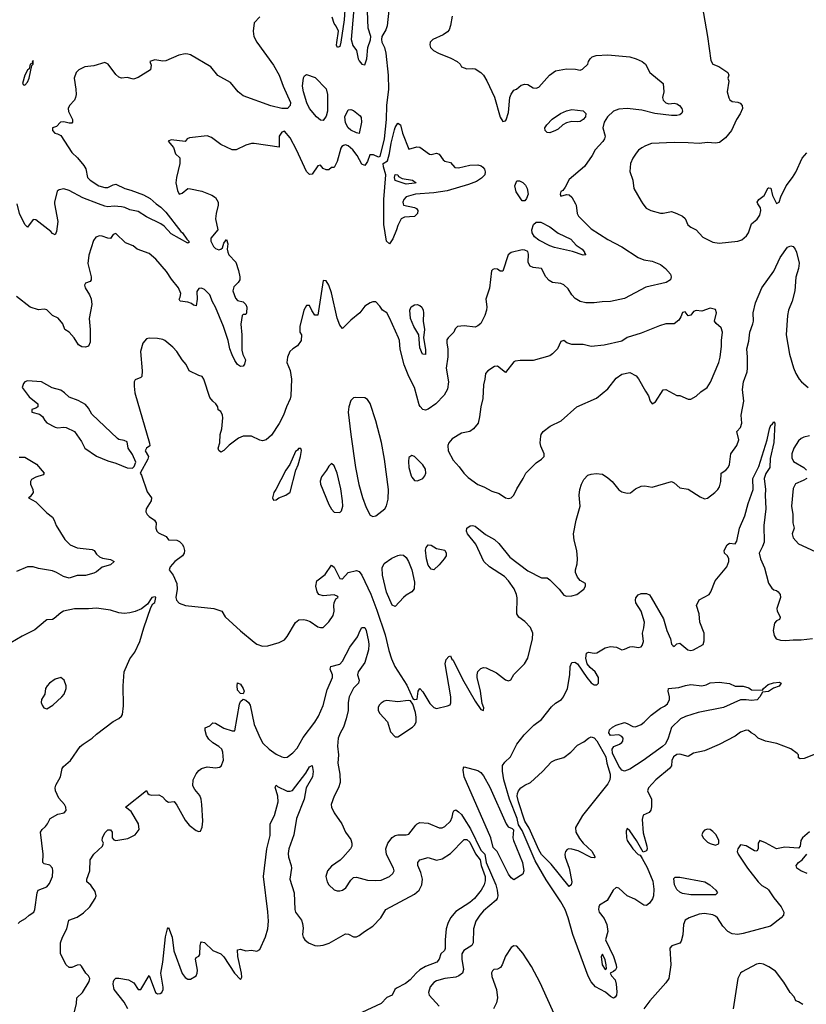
# Model space of a CAD drawing. Header units: inches. Extents: x 1384664 to 1536621, y 460766 to 646467.
# Tile 397 of 488: x 1440933 to 1446626, y 614204 to 621332. Entities that reach past the tile are written whole.
import ezdxf

# ---------------------------------------------------------------- set-up
doc = ezdxf.new("R2010")
doc.units = ezdxf.units.IN
doc.header["$MEASUREMENT"] = 0
doc.layers.add('B4641', color=7, linetype='Continuous')
doc.layers.add('B4642', color=7, linetype='Continuous')

msp = doc.modelspace()

# ---------------------------------------------------------------- linework, layer by layer
at = {"layer": 'B4641', "color": 5}
for points, elevation in [([(1442370.2, 620000), (1442370.3, 619989.7), (1442354.3, 619930), (1442350.3, 619890.3), (1442366.8, 619810), (1442317.6, 619750), (1442317.4, 619730), (1442336, 619690), (1442350, 619674.9), (1442373.7, 619666.3), (1442389.6, 619670.4), (1442400.2, 619679.8), (1442410, 619714), (1442430, 619742), (1442438.8, 619710), (1442434, 619670), (1442439.1, 619650), (1442447.7, 619630), (1442496.7, 619576.7), (1442517.2, 619517.2), (1442527.5, 619470), (1442526.5, 619450), (1442514.5, 619430), (1442481.9, 619398.1), (1442475.5, 619370), (1442495, 619315), (1442510, 619300.1), (1442551.1, 619290), (1442570.1, 619270), (1442576.6, 619250), (1442575.5, 619210), (1442570, 619198.4), (1442550, 619197), (1442543, 619190), (1442532.7, 619127.3), (1442541.1, 619050), (1442540.5, 618940.5), (1442548.4, 618908.4), (1442568, 618870), (1442561.1, 618838.9), (1442550, 618822.7), (1442530, 618820.9), (1442510, 618837), (1442490, 618864.5), (1442470, 618906.6), (1442454.1, 618950), (1442441.9, 619010), (1442408.3, 619110), (1442350.5, 619250), (1442327.8, 619290), (1442310, 619339.7), (1442270, 619378), (1442250, 619389.2), (1442230, 619385.2), (1442216.3, 619363.7), (1442218.7, 619310), (1442210, 619261.2), (1442190, 619264.7), (1442176.6, 619276.6), (1442150, 619288.1), (1442094.8, 619294.8), (1442087.6, 619310), (1442095.6, 619324.4), (1442099.8, 619350), (1442083.5, 619390), (1442032.9, 619452.9), (1441996.4, 619510), (1441917.8, 619597.8), (1441870, 619638.7), (1441784, 619670), (1441755.1, 619695.1), (1441697.8, 619717.8), (1441630, 619785.2), (1441610, 619778), (1441590, 619747), (1441570, 619749.7), (1441530, 619765), (1441510, 619766.8), (1441483, 619757), (1441466.9, 619733.1), (1441433.7, 619626.3), (1441426.3, 619566.3), (1441450.2, 619470), (1441450.3, 619450), (1441443, 619437), (1441410, 619425.2), (1441403.1, 619410), (1441406, 619390), (1441439.1, 619339.1), (1441451, 619311), (1441455.6, 619270), (1441436.8, 619170), (1441442.7, 619090), (1441442.3, 618997.7), (1441430, 618969), (1441410, 618960.9), (1441383.6, 618963.6), (1441358.4, 618978.4), (1441326.3, 619030), (1441290, 619069.6), (1441259, 619090), (1441244.5, 619130), (1441211, 619171), (1441170, 619191.8), (1441130, 619232), (1441110, 619235.8), (1441070, 619230.8), (1441010, 619251.7), (1440909.1, 619329.1)], 740), ([(1441185.8, 620000), (1441208.9, 619870), (1441200.4, 619799.6), (1441190, 619774), (1441170, 619784), (1441158.2, 619798.2), (1441050, 619883.6), (1441030, 619886.6), (1440990, 619829), (1440970, 619849.5), (1440931.4, 619930), (1440915.6, 620000)], 720), ([(1441921.4, 620000), (1441953.8, 619973.8), (1441990, 619937.6), (1442099.3, 619799.3), (1442111.7, 619790), (1442142.2, 619742.2), (1442158.4, 619730), (1442158.8, 619721.2), (1442150, 619713.2), (1442030, 619782.3), (1441977.8, 619837.8), (1441955.4, 619855.4), (1441850, 619904.3), (1441790, 619943.4), (1441730, 619956.2), (1441693.4, 619973.4), (1441670, 619978.4), (1441617.8, 619982.2), (1441570, 619978.1), (1441550, 619982.2), (1441503.5, 620000)], 720), ([(1444955, 620000), (1444960.5, 619990), (1444967.4, 619930), (1444977.6, 619910), (1445070, 619817.6), (1445190, 619742), (1445290, 619687.9), (1445409.4, 619609.4), (1445450, 619593.6), (1445510, 619583.8), (1445570, 619560.5), (1445607.7, 619530), (1445642, 619490), (1445647.7, 619470), (1445642.8, 619450), (1445611.2, 619428.8), (1445464.6, 619395.4), (1445310, 619312.7), (1445210, 619291.6), (1445149.6, 619289.6), (1445090, 619281.3), (1445030, 619283), (1444990, 619292), (1444953.1, 619313.1), (1444930, 619339.3), (1444902.8, 619382.8), (1444872, 619412), (1444850, 619421.8), (1444790, 619430.7), (1444764.4, 619444.4), (1444740.9, 619470), (1444710, 619531.1), (1444650, 619537.4), (1444627.3, 619547.3), (1444614.2, 619574.3), (1444615.8, 619635.8), (1444610, 619654.2), (1444590, 619664.8), (1444570, 619665.5), (1444490, 619647.1), (1444469.2, 619630), (1444430, 619512.7), (1444410, 619512.7), (1444390, 619526), (1444370, 619529.3), (1444356.3, 619523.7), (1444347, 619513), (1444332.6, 619387.4), (1444305.8, 619310), (1444313.6, 619253.6), (1444311.5, 619230), (1444299.8, 619190), (1444270, 619132.8), (1444250, 619114.9), (1444230, 619107), (1444150, 619116.1), (1444100.7, 619110), (1444085.4, 619094.6), (1444074.9, 619070), (1444034.6, 619030), (1444025.4, 619014.6), (1444024.7, 618990), (1444032.7, 618950), (1444032.3, 618892.3), (1444020.7, 618810), (1444037.4, 618710), (1444030, 618657.2), (1444005.3, 618614.7), (1443944.9, 618550), (1443890, 618512.8), (1443870, 618505.1), (1443850, 618509.7), (1443830.7, 618530.7), (1443824.3, 618544.3), (1443791.4, 618670), (1443748.7, 618750), (1443714.5, 618834.5), (1443687.2, 618947.2), (1443681.3, 619010), (1443674.7, 619030), (1443610, 619174), (1443590, 619209), (1443558, 619230), (1443538.6, 619258.6), (1443510, 619289), (1443490, 619288.7), (1443470, 619282), (1443430, 619258), (1443396, 619210), (1443330, 619157.2), (1443270, 619097.2), (1443250, 619121.2), (1443230, 619172.3), (1443190, 619354), (1443170, 619409.2), (1443150, 619441.2), (1443130, 619444), (1443090, 619193.2), (1443070, 619192.7), (1443046.7, 619226.7), (1443030, 619264), (1443010, 619262), (1442990, 619228.7), (1442960.7, 619110), (1442961, 619070), (1442971.8, 619050), (1442970, 619009), (1442942.8, 618970), (1442910, 618949.6), (1442888.5, 618930), (1442870.4, 618890), (1442867.2, 618850), (1442891.4, 618791.4), (1442900.9, 618730), (1442895, 618610), (1442890, 618586.6), (1442863.1, 618530), (1442842, 618470), (1442810, 618409.5), (1442755.4, 618324.6), (1442717.3, 618290), (1442690, 618284), (1442670, 618288.4), (1442610, 618316.9), (1442550, 618318), (1442517.1, 618302.9), (1442448.4, 618251.6), (1442410, 618214), (1442390, 618202), (1442374, 618214), (1442369.5, 618229.5), (1442380.7, 618270), (1442385.1, 618330), (1442396.8, 618370), (1442404.2, 618450), (1442400.7, 618470), (1442390, 618495.3), (1442370, 618508.7), (1442366, 618530), (1442352.7, 618550), (1442330, 618569.3), (1442310, 618597.2), (1442265.1, 618730), (1442253.6, 618750), (1442230, 618755.1), (1442158.7, 618790), (1442136.9, 618836.9), (1442109, 618869), (1442070, 618929.6), (1442041.1, 618961.1), (1441984, 619010), (1441970, 619018), (1441930, 619023.7), (1441870, 619026.6), (1441850, 619021.2), (1441825.5, 618990), (1441807, 618930), (1441820.2, 618790), (1441817.1, 618750), (1441810, 618740.9), (1441770, 618726), (1441762, 618710), (1441761.5, 618678.5), (1441767.1, 618630), (1441873.5, 618266.5), (1441874, 618246), (1441850, 618229), (1441842.4, 618210), (1441864.9, 618170), (1441861.1, 618150), (1441804.7, 618050), (1441814.4, 618034.4), (1441854.9, 617914.9), (1441887.7, 617870), (1441884.9, 617850), (1441848.7, 617791.3), (1441846, 617770), (1441855.6, 617750), (1441870, 617734.6), (1441907.7, 617710), (1441917, 617697), (1441920.5, 617690), (1441919.5, 617650), (1441926.4, 617630), (1441937.4, 617617.4), (1441992, 617590), (1442010, 617566), (1442070, 617564), (1442090, 617554), (1442110, 617534.8), (1442117.7, 617517.7), (1442124.9, 617490), (1442123.1, 617470), (1442112, 617450), (1442056, 617410), (1442023, 617370), (1442014.8, 617350), (1442044.7, 617310), (1442070, 617251.3), (1442072.5, 617210), (1442063.2, 617150), (1442068.7, 617128.7), (1442087.4, 617107.4), (1442132.3, 617092.3), (1442337.3, 617070), (1442396.4, 617050), (1442419.1, 617010), (1442530, 616907), (1442630, 616824.9), (1442650, 616810.6), (1442690, 616796.3), (1442730, 616798), (1442810, 616822.8), (1442850, 616842.8), (1442870, 616866), (1442930, 616967.3), (1442953.8, 616986.2), (1442990, 616990.5), (1443010, 616985.5), (1443035.1, 616975.1), (1443090, 616937.3), (1443110, 616930.7), (1443130, 616930.8), (1443170, 616973.4), (1443201.3, 617018.7), (1443208.4, 617050), (1443205.8, 617090), (1443209.8, 617110.2), (1443221.7, 617138.3), (1443237.2, 617150), (1443236, 617156), (1443209.5, 617169.5), (1443130, 617162), (1443097.2, 617170), (1443085.1, 617190), (1443077.2, 617230), (1443082.7, 617270), (1443143.3, 617316.7), (1443190, 617382.8), (1443210, 617367.7), (1443250, 617287.3), (1443264.1, 617284.1), (1443270, 617283.8), (1443310, 617331.2), (1443370, 617344.9), (1443390, 617336.5), (1443410, 617310.2), (1443474.4, 617174.4), (1443518.5, 617058.5), (1443578.3, 616878.3), (1443604.2, 616764.2), (1443624.7, 616704.7), (1443649, 616650), (1443734.4, 616514.4), (1443778, 616418), (1443790, 616411.3), (1443810, 616414), (1443817.2, 616470), (1443830, 616491), (1443850, 616466.8), (1443901, 616381), (1443930, 616352), (1443950, 616346.4), (1444030, 616363.8), (1444047.6, 616372.4), (1444053.2, 616386.8), (1444054.2, 616430), (1444012.7, 616670), (1444020.2, 616699.8), (1444039, 616721), (1444050, 616726), (1444061.7, 616701.7), (1444070, 616695.5), (1444137.2, 616557.2), (1444230, 616397.4), (1444270, 616337.6), (1444290, 616331.3), (1444292.1, 616350), (1444281.1, 616381.1), (1444268.5, 616471.5), (1444244.5, 616570), (1444243.1, 616590), (1444250, 616613.9), (1444270, 616635), (1444290, 616641.5), (1444310, 616640.1), (1444383.7, 616603.7), (1444450, 616552.3), (1444470, 616546.9), (1444488.2, 616551.8), (1444510, 616590.6), (1444587.6, 616670), (1444609.7, 616710), (1444644.4, 616850), (1444647.4, 616890), (1444630, 616932.4), (1444590, 616974.5), (1444546.4, 617006.4), (1444532.1, 617030), (1444533.7, 617146.3), (1444528.6, 617170), (1444511, 617211), (1444469.9, 617270), (1444441.2, 617301.2), (1444333.5, 617370), (1444292, 617410), (1444235.3, 617535.3), (1444175.1, 617610), (1444167, 617630), (1444169.6, 617650.4), (1444192.9, 617667.1), (1444210, 617670.5), (1444230, 617664.9), (1444305.3, 617605.3), (1444370, 617568.7), (1444399.9, 617539.9), (1444480, 617440), (1444610, 617342.7), (1444710, 617290.7), (1444750, 617290.5), (1444770, 617277.1), (1444836.3, 617210), (1444870, 617164.9), (1444890, 617158), (1444930, 617161.1), (1444965.2, 617170), (1445015.3, 617210), (1445029, 617230), (1445028.7, 617250), (1444990, 617273.2), (1444970, 617297.2), (1444955.1, 617330), (1444954.7, 617350), (1444967.2, 617392.8), (1444969.7, 617430), (1444964.2, 617490), (1444945.2, 617565.2), (1444940.7, 617610), (1444961.2, 617710), (1444989.8, 617810), (1444981.1, 617890), (1444988.2, 617930), (1444999.7, 617970), (1445015.8, 618004.2), (1445045.5, 618034.5), (1445070, 618043.1), (1445106.2, 618046.2), (1445150, 618041.6), (1445190, 618016.4), (1445220.4, 617990), (1445270, 617928.2), (1445290, 617914.4), (1445330, 617903.8), (1445352.7, 617907.3), (1445390, 617935.5), (1445430, 617954.4), (1445458, 617958), (1445510, 617948.8), (1445650, 617988), (1445670, 617979.3), (1445710, 617944), (1445770, 617934), (1445857.3, 617877.3), (1445890, 617863), (1445910, 617868.4), (1445965.1, 617910), (1445985.6, 617930), (1445996.9, 617950), (1446006.3, 617990), (1446009.6, 618050), (1446042.7, 618070), (1446060.7, 618090), (1446070, 618112), (1446080.7, 618190), (1446124.2, 618250), (1446138, 618290), (1446122.7, 618350), (1446150, 618378.8), (1446160.5, 618410), (1446154.7, 618470), (1446173.6, 618570), (1446164.2, 618655.8), (1446170.9, 618710), (1446197.2, 618782.8), (1446201, 618810), (1446201, 618890), (1446195.4, 618950), (1446210, 619004.7), (1446217.8, 619070), (1446240.2, 619130), (1446243.9, 619150), (1446241.8, 619210), (1446257.3, 619282.7), (1446303.5, 619390), (1446390, 619510.5), (1446436, 619610), (1446490, 619685.3), (1446513.9, 619693.9), (1446530, 619689.4), (1446546.4, 619670), (1446556.2, 619650), (1446575.2, 619570), (1446570.3, 619530), (1446549.2, 619469.2), (1446543.6, 619370), (1446524.8, 619295.2), (1446496, 619230), (1446488.9, 619190), (1446480.2, 619050), (1446503.7, 618910), (1446532.2, 618812.2), (1446550.2, 618770), (1446574.9, 618730), (1446591.7, 618710), (1446638.7, 618670)], 760), ([(1443707.8, 620000), (1443710.6, 619990.6), (1443790, 619972.6), (1443804.8, 619964.8), (1443815.7, 619950), (1443813.3, 619930), (1443790, 619906.9), (1443716.9, 619903.1), (1443693, 619890), (1443670, 619842.7), (1443660.8, 619810), (1443633.5, 619746.5), (1443610, 619709.7), (1443588.2, 619728.2), (1443567.4, 619850), (1443568.4, 620000)], 740), ([(1445443.8, 620000), (1445468.1, 619968.1), (1445502, 619950), (1445570, 619932.7), (1445590.4, 619930.4), (1445650, 619942.6), (1445690, 619930.3), (1445730.8, 619910), (1445750, 619894), (1445767.9, 619847.9), (1445790.5, 619830.5), (1445830, 619810.6), (1445876.7, 619756.7), (1445950, 619720.7), (1445994.2, 619714.2), (1446131.2, 619728.8), (1446160.5, 619739.5), (1446193.1, 619766.9), (1446207, 619790), (1446230, 619854.8), (1446270, 619887.7), (1446290, 619916), (1446298, 619950), (1446295.6, 619970), (1446275.8, 620000)], 780), ([(1446690, 616014.5), (1446610, 615984.5), (1446581.2, 615981.2), (1446568.4, 615988.4), (1446568.7, 616010), (1446560.2, 616020.2), (1446513.4, 616053.4), (1446411.8, 616091.8), (1446329.7, 616109.7), (1446278, 616130), (1446254.6, 616154.6), (1446226, 616170), (1446207.3, 616187.3), (1446190, 616188), (1446150, 616173.2), (1446110, 616145.2), (1445995.8, 616084.2), (1445890, 616039.6), (1445810, 616022), (1445770, 615998), (1445710, 616014.7), (1445690, 616011.5), (1445665.4, 615994.6), (1445653.7, 615970), (1445650.3, 615930), (1445635.8, 615910), (1445536.5, 615830), (1445484.2, 615770), (1445477, 615750), (1445505.8, 615690), (1445506.7, 615633.3), (1445500.7, 615610), (1445488.1, 615591.9), (1445446, 615574), (1445438, 615542), (1445445.6, 615445.6), (1445472, 615348), (1445474.4, 615330), (1445470, 615315.3), (1445446.3, 615306.3), (1445398.3, 615390), (1445350, 615460.5), (1445330, 615476), (1445322.7, 615457.3), (1445323.6, 615410), (1445330.3, 615390), (1445370, 615330.4), (1445410, 615288.2), (1445423, 615283), (1445438.5, 615258.6), (1445474.9, 615194.9), (1445516.5, 615096.5), (1445523.3, 615036.7), (1445519.8, 614990), (1445512.7, 614967.3), (1445490, 614935.1), (1445470, 614919.6), (1445450, 614920.5), (1445384.4, 614964.4), (1445329.4, 614989.4), (1445270, 615044.2), (1445250, 615049.5), (1445227.3, 615030), (1445184.9, 614955.1), (1445130, 614920.9), (1445124.2, 614910), (1445122.3, 614890), (1445128, 614870), (1445164.1, 614824.1), (1445182.6, 614782.6), (1445189.3, 614730), (1445173.8, 614670), (1445230, 614548.9), (1445250.9, 614490), (1445252, 614468), (1445245.9, 614454.1), (1445230, 614440.4), (1445205.5, 614430), (1445215.2, 614410), (1445242, 614382), (1445250.9, 614350.9), (1445254.6, 614294.6), (1445251.9, 614270), (1445243.6, 614256.4), (1445230, 614248.2), (1445210, 614259.4), (1445171.9, 614291.9), (1445100.7, 614330), (1445070, 614366.5), (1445047.6, 614407.6), (1444935.8, 614710), (1444903.2, 614830), (1444880.7, 614890), (1444850, 614947), (1444743.9, 615103.9), (1444663.6, 615243.6), (1444570, 615462.3), (1444543, 615503), (1444533.8, 615550), (1444477.2, 615690), (1444436.3, 615830), (1444427.4, 615892.6), (1444428.3, 615931.7), (1444443.5, 615956.5), (1444485.3, 615994.7), (1444530, 616086.8), (1444584, 616156), (1444655.2, 616224.8), (1444710, 616267), (1444781.4, 616358.6), (1444810, 616383), (1444853.2, 616410), (1444869.3, 616430), (1444897, 616490), (1444914, 616590), (1444916.2, 616650), (1444930, 616677.3), (1444950, 616682), (1444970, 616668.2), (1445036.6, 616570), (1445070, 616532.1), (1445090, 616516.2), (1445110, 616516.5), (1445122.6, 616530), (1445121.6, 616570), (1445096.8, 616610), (1445061.8, 616641.8), (1445039.8, 616670), (1445031.1, 616708.9), (1445035.1, 616744.9), (1445050, 616753.4), (1445090, 616746.7), (1445110, 616748.4), (1445170, 616783.9), (1445210, 616794.7), (1445252, 616790), (1445290, 616771), (1445310, 616774.8), (1445350, 616792.7), (1445370, 616794), (1445410, 616786.7), (1445430, 616792), (1445438, 616802), (1445447.9, 616830), (1445439.8, 616890), (1445450.4, 616930), (1445454.2, 616970), (1445430.3, 617050.3), (1445392.3, 617110), (1445389.2, 617130), (1445392.3, 617147.7), (1445410, 617169), (1445430, 617177.7), (1445470, 617177.7), (1445490, 617167.7), (1445503.5, 617150), (1445593.6, 616993.7), (1445616.5, 616910), (1445642.6, 616850), (1445650, 616811.3), (1445660.4, 616800.4), (1445670, 616794), (1445690, 616813.4), (1445710, 616819.3), (1445769.3, 616770.7), (1445790, 616766), (1445810.7, 616769.3), (1445879.3, 616810), (1445885.7, 616834.3), (1445886.5, 616890), (1445854.4, 616970), (1445849.8, 617029.8), (1445832.3, 617090), (1445850, 617131.3), (1445924, 617170), (1445936, 617190), (1445967, 617270), (1446051.8, 617370), (1446065.6, 617410), (1446065.1, 617430), (1446055.1, 617450), (1446033.2, 617470), (1446032, 617490), (1446053.2, 617530), (1446070, 617542), (1446110, 617538), (1446123.3, 617556.7), (1446142, 617650), (1446180.2, 617739.8), (1446204.9, 617830), (1446241.4, 617930), (1446238.8, 618010), (1446282.7, 618097.3), (1446343.8, 618290), (1446360.7, 618370), (1446370, 618396), (1446378.6, 618401.4), (1446390, 618422), (1446398, 618410), (1446392, 618272), (1446363.7, 618156.3), (1446362.4, 618090), (1446333.4, 618046.6), (1446321.7, 618010), (1446331, 617930), (1446328.7, 617890), (1446333.6, 617790), (1446317.8, 617670), (1446320.2, 617550), (1446310, 617518.4), (1446285.7, 617470), (1446294.3, 617430), (1446324.2, 617364.2), (1446353.3, 617253.3), (1446376.5, 617216.5), (1446390, 617204), (1446410, 617199.1), (1446422.8, 617190), (1446438, 617170), (1446440.4, 617150), (1446413.6, 617070), (1446414.3, 617050), (1446437.3, 617010), (1446436.8, 617003.2), (1446431.3, 616990), (1446410, 616979.5), (1446396.7, 616963.3), (1446386.4, 616910), (1446393.8, 616873.8), (1446408.9, 616848.9), (1446439.3, 616839.3), (1446477, 616837), (1446530, 616843.6), (1446590, 616842.3), (1446670, 616852.4)], 740), ([(1446650, 618318.9), (1446607.7, 618310), (1446590, 618301.1), (1446570, 618283), (1446536.1, 618230), (1446521.6, 618190), (1446521, 618161), (1446534.2, 618134.2), (1446607, 618090), (1446627.2, 618070)], 760), ([(1440930, 618164.3), (1440970, 618164.9), (1441055.1, 618115.1), (1441110.6, 618049.4), (1441102, 618038), (1441050, 618020.5), (1441017.6, 618002.4), (1441010.4, 617990), (1441010.3, 617970), (1441027.2, 617930), (1441030.4, 617910), (1441010, 617879), (1440998, 617870), (1441050, 617842.8), (1441130, 617762.6), (1441170.2, 617730.2), (1441182.3, 617710), (1441196.5, 617670), (1441260.2, 617570), (1441298.5, 617530), (1441350, 617508.1), (1441457.4, 617497.4), (1441472.4, 617490), (1441490, 617462), (1441510, 617444.4), (1441533.5, 617433.5), (1441590, 617424.9), (1441617.3, 617410), (1441590, 617385.1), (1441530, 617369.6), (1441490, 617335.1), (1441470, 617325.4), (1441410, 617308), (1441350, 617308), (1441290, 617289.7), (1441250, 617300.5), (1441199.5, 617330), (1441170, 617341.5), (1441070, 617358), (1441030, 617372.1), (1440990, 617372.1), (1440910, 617337)], 740), ([(1446628.7, 618011.3), (1446604, 617996), (1446547.7, 617972.3), (1446530, 617938), (1446518.9, 617810), (1446528.8, 617750), (1446528.2, 617690), (1446537.3, 617650), (1446523.8, 617610), (1446530, 617581), (1446570, 617537.3), (1446690, 617483)], 760), ([(1440921.3, 614790), (1440936.3, 614803.7), (1440974.5, 614825.5), (1441000.9, 614850), (1441035.6, 614870), (1441043.1, 614890), (1441059.1, 615010), (1441068, 615030), (1441130, 615054.6), (1441150, 615079.3), (1441169.7, 615130), (1441174, 615170), (1441169.6, 615190), (1441150.7, 615210.7), (1441110, 615221.3), (1441099.6, 615230), (1441103.9, 615290), (1441083.5, 615450), (1441094.7, 615470), (1441119.7, 615490), (1441135.1, 615510), (1441154.5, 615550), (1441210, 615579.5), (1441256, 615590), (1441270, 615606.8), (1441267.1, 615630), (1441256.8, 615650), (1441217.1, 615697.1), (1441193.3, 615750), (1441189.6, 615770), (1441195.1, 615790), (1441228, 615850), (1441241.1, 615910), (1441250, 615925.5), (1441300.5, 615970), (1441370.7, 616069.3), (1441391.7, 616088.3), (1441457.6, 616130), (1441490, 616159.5), (1441609.8, 616250.2), (1441650, 616274), (1441669.6, 616290), (1441676.8, 616303.2), (1441685.3, 616365.3), (1441680.9, 616510), (1441689.8, 616610), (1441730, 616704), (1441765.7, 616754.3), (1441803, 616830), (1441831.8, 616930), (1441882.7, 617077.3), (1441897.2, 617102.8), (1441910, 617114), (1441918, 617150), (1441914, 617154), (1441890, 617148), (1441858.5, 617101.5), (1441814, 617066), (1441770, 617047), (1441730, 617038), (1441690, 617032.7), (1441650, 617037), (1441590, 617057), (1441490, 617073), (1441432.2, 617067.8), (1441330, 617067.6), (1441250, 617051.1), (1441230, 617038.7), (1441183.6, 616996.4), (1441170, 616989.7), (1441130, 616987), (1441119, 616981), (1441043.9, 616916.1), (1440950.6, 616870), (1440870, 616821.6)], 760), ([(1441330.8, 614149.2), (1441344.7, 614210), (1441347.3, 614250), (1441387, 614290), (1441436.3, 614370), (1441439.6, 614390), (1441431.6, 614410), (1441412.3, 614430), (1441380.9, 614480.9), (1441370, 614489.2), (1441350, 614487), (1441310, 614469.7), (1441290, 614469.6), (1441270, 614489.4), (1441229.5, 614570), (1441229.6, 614649.6), (1441243.1, 614690), (1441273.5, 614750), (1441287.6, 614812.4), (1441350, 614835.6), (1441394.1, 614865.9), (1441441.6, 614910), (1441479.6, 614970), (1441487, 614990), (1441479.6, 615019.6), (1441447.5, 615067.5), (1441419.3, 615090), (1441418.7, 615110), (1441441.1, 615170), (1441442, 615250), (1441469, 615291), (1441531.3, 615350), (1441539.5, 615370), (1441529.5, 615390), (1441532.3, 615410), (1441550, 615446), (1441570, 615466.8), (1441590, 615466.8), (1441602, 615450), (1441601.6, 615410), (1441614.7, 615394.7), (1441630, 615389.1), (1441715.4, 615404.6), (1441769.8, 615430.2), (1441798.7, 615470), (1441793, 615510), (1441738.8, 615598.8), (1441699, 615630), (1441850, 615752), (1441861, 615730), (1441870, 615722.8), (1441890, 615718), (1441939.4, 615719.4), (1441965.9, 615705.9), (1441990, 615680.5), (1442010, 615666.8), (1442050, 615671.3), (1442070, 615644.7), (1442130, 615538), (1442159.8, 615499.8), (1442210, 615462), (1442230, 615454), (1442242, 615458), (1442254, 615486), (1442259, 615530), (1442252.3, 615650), (1442246, 615690), (1442236.6, 615716.6), (1442200.2, 615760.2), (1442186.3, 615786.3), (1442189.2, 615830), (1442210, 615871.3), (1442230, 615896), (1442248.7, 615910), (1442290, 615922.8), (1442350, 615916.3), (1442380.2, 615919.8), (1442392.1, 615927.9), (1442407.7, 615972.3), (1442403.5, 616030), (1442395.1, 616050), (1442374.5, 616070), (1442330, 616097.2), (1442302.6, 616122.6), (1442284.2, 616150), (1442274.8, 616185.2), (1442274.6, 616205.4), (1442310, 616218.8), (1442330, 616241), (1442350, 616239.1), (1442410, 616203.2), (1442470, 616182.8), (1442490, 616184.4), (1442523.7, 616376.3), (1442530, 616395.8), (1442550, 616413.4), (1442570, 616406.9), (1442590, 616389), (1442602.2, 616370), (1442629.3, 616230), (1442672.5, 616130), (1442693.8, 616093.8), (1442738.6, 616050), (1442790, 616013.7), (1442830, 615994.4), (1442850, 615990.2), (1442870, 615992.6), (1442910, 616023.6), (1442941.9, 616058.1), (1442983.5, 616136.5), (1443070, 616246.6), (1443095.3, 616290), (1443130, 616367.9), (1443158.8, 616481.2), (1443197.2, 616570), (1443197.7, 616590), (1443179.8, 616630), (1443185.3, 616650), (1443250, 616667.5), (1443270, 616689.1), (1443322.6, 616790), (1443376.8, 616863.2), (1443396.2, 616910), (1443410, 616930.8), (1443430, 616930.8), (1443440.5, 616910), (1443457.7, 616830), (1443460.7, 616810), (1443457.5, 616770), (1443430, 616679.5), (1443382, 616610), (1443376.9, 616590), (1443390.4, 616550), (1443386, 616530), (1443348.3, 616491.8), (1443318.8, 616430), (1443310.2, 616390), (1443309.2, 616330), (1443296.5, 616270), (1443277.2, 616210), (1443252.7, 616167.3), (1443238.4, 616130), (1443232.2, 616072.2), (1443240.8, 616010), (1443235.5, 615950), (1443250.1, 615870.1), (1443251.5, 615810), (1443239.8, 615770), (1443209.2, 615710), (1443186.7, 615650), (1443190.4, 615630), (1443210, 615590.8), (1443264, 615510), (1443290.8, 615450), (1443330, 615398), (1443337.3, 615370), (1443337.3, 615350), (1443327.3, 615330), (1443272.7, 615267.3), (1443252.6, 615247.4), (1443190, 615203.6), (1443160.4, 615170), (1443148.5, 615130), (1443159.3, 615090), (1443170.6, 615070), (1443210, 615033.4), (1443230, 615025.5), (1443250, 615026), (1443270, 615030.4), (1443293.6, 615046.4), (1443330, 615102.8), (1443350, 615122), (1443370, 615124.9), (1443450, 615101.6), (1443510, 615100.3), (1443550, 615103.7), (1443610, 615128.5), (1443634.5, 615150), (1443643.7, 615170), (1443639.6, 615190), (1443587.5, 615287.5), (1443583.4, 615330), (1443597.3, 615370), (1443628, 615412), (1443650, 615426.8), (1443670, 615431.9), (1443729.8, 615430.2), (1443750, 615436.5), (1443799.4, 615500.6), (1443810, 615511.3), (1443830, 615519.2), (1443890, 615515.2), (1443970, 615482.3), (1443990, 615482.6), (1444009.2, 615490), (1444049.8, 615530.2), (1444062.4, 615557.6), (1444070, 615596), (1444074.7, 615605.3), (1444090, 615611.6), (1444110, 615598.4), (1444130, 615577.1), (1444150, 615547.7), (1444194.6, 615474.6), (1444270, 615320.8), (1444299.6, 615290), (1444309.8, 615230), (1444378, 615070), (1444389.1, 615030), (1444393.3, 614990), (1444389.6, 614970.4), (1444382, 614958), (1444290, 614881), (1444263.9, 614850), (1444235.3, 614804.7), (1444216.5, 614750), (1444215.8, 614650), (1444204.2, 614630), (1444146.8, 614593.2), (1444132.3, 614570), (1444131.9, 614530), (1444144.5, 614455.5), (1444136.9, 614430), (1444110.3, 614410), (1444090, 614401.2), (1444009.8, 614389.8), (1443950, 614374.2), (1443930, 614362), (1443902.8, 614330), (1443891.5, 614290), (1443897.4, 614270), (1443968, 614190)], 740), ([(1441715.9, 614170), (1441690, 614219.1), (1441617.3, 614310), (1441609.8, 614349.8), (1441612.6, 614370), (1441618, 614382), (1441630, 614392.7), (1441650, 614393.7), (1441721.4, 614381.4), (1441758.8, 614358.8), (1441790, 614312), (1441810, 614311.3), (1441870, 614411.3), (1441914.8, 614290), (1441930, 614279.1), (1441950, 614282.4), (1441962.7, 614290), (1441971.3, 614310), (1441971.2, 614328.8), (1441953.8, 614430), (1441969.7, 614510), (1441987.2, 614692.8), (1442002.7, 614750), (1442010, 614758.8), (1442036.5, 614690), (1442047.6, 614590), (1442110, 614426), (1442130, 614397.6), (1442150, 614386.5), (1442170, 614386.9), (1442209.6, 614410), (1442218.4, 614430), (1442219.5, 614450), (1442205.2, 614530), (1442210, 614542), (1442230, 614552), (1442236, 614564), (1442239.3, 614630), (1442244, 614650), (1442250, 614656), (1442270, 614650.5), (1442330, 614593.4), (1442390, 614570.4), (1442410, 614548.2), (1442488.9, 614428.9), (1442530, 614384.4), (1442534.5, 614385.5), (1442540.7, 614399.3), (1442539.4, 614430), (1442511.1, 614550), (1442510, 614598), (1442530, 614604), (1442570, 614590.7), (1442610, 614596.3), (1442648.7, 614588.7), (1442670, 614601.3), (1442711.9, 614691.9), (1442729.8, 614750), (1442733.6, 614806.4), (1442730, 614874), (1442698.3, 615130), (1442722.6, 615330), (1442746.3, 615426.3), (1442745.1, 615510), (1442777.7, 615570), (1442803.5, 615670), (1442801.6, 615710), (1442783.1, 615776.9), (1442790, 615790.3), (1442799.9, 615779.9), (1442870, 615747.6), (1442890, 615746), (1442907.1, 615752.9), (1443003.3, 615876.7), (1443030, 615922.8), (1443050, 615933.4), (1443057.3, 615890), (1443052.9, 615850), (1443005.4, 615770), (1442991.6, 615688.4), (1442936.3, 615550), (1442916.5, 615430), (1442880.9, 615330), (1442876.2, 615296.2), (1442879.6, 615270), (1442898, 615210), (1442899.6, 615190), (1442889.4, 615110), (1442919, 615010), (1442924.3, 614890), (1442930.2, 614870), (1442972.1, 614812.1), (1442980.7, 614790), (1442983.9, 614756.1), (1442980.7, 614710), (1442984.9, 614690), (1442997.3, 614670), (1443024, 614650), (1443070, 614630.2), (1443090, 614628), (1443130, 614632.8), (1443174, 614646), (1443290, 614713.7), (1443311.7, 614711.7), (1443350, 614692.7), (1443370, 614692.7), (1443390, 614701.6), (1443427.8, 614732.2), (1443490, 614770.3), (1443546.2, 614830), (1443582.4, 614890), (1443790, 615001.8), (1443823.1, 615030), (1443843.9, 615070), (1443848.7, 615110), (1443837.4, 615157.4), (1443814, 615210), (1443813.6, 615230), (1443829.5, 615250), (1443890, 615266.5), (1443950, 615247.1), (1443990, 615257.2), (1444050, 615296.9), (1444150, 615396.6), (1444170, 615396.4), (1444190, 615376.6), (1444232.2, 615292.2), (1444265.2, 615250), (1444273.6, 615210), (1444302, 615130), (1444302.8, 615097.2), (1444295.3, 615070), (1444272.9, 615030), (1444224.5, 614970), (1444190, 614940.2), (1444090, 614875.7), (1444051.7, 614830), (1444030.9, 614790), (1444018.7, 614750), (1444012.2, 614670), (1444012.8, 614607.2), (1444006.4, 614593.6), (1443982, 614570), (1443969, 614530), (1443953.1, 614510), (1443870, 614478.1), (1443830, 614454.1), (1443802.6, 614430), (1443760.1, 614379.9), (1443725.3, 614354.7), (1443660.1, 614319.9), (1443648.9, 614310), (1443629, 614271), (1443590, 614252.9), (1443549.4, 614210.6), (1443410, 614143.6)], 720), ([(1446650, 615452.7), (1446598.8, 615410), (1446585.5, 615390), (1446581, 615350), (1446570, 615335.3), (1446470, 615342), (1446410, 615329.5), (1446330, 615373), (1446290, 615389), (1446277.3, 615370), (1446277.1, 615330), (1446266.8, 615313.2), (1446250, 615314.5), (1446190, 615351.5), (1446150, 615359.3), (1446130.4, 615329.6), (1446126.4, 615310), (1446132, 615290), (1446200.2, 615190), (1446276.6, 615090), (1446304.1, 615064.1), (1446342.2, 615042.2), (1446352, 615032), (1446390, 614975.5), (1446443.1, 614910), (1446462.6, 614870), (1446460.3, 614850), (1446443.7, 614830), (1446366, 614770), (1446170, 614715.9), (1446130, 614709.3), (1446090, 614714.7), (1446057.6, 614730), (1446022.2, 614770), (1445983.5, 614830), (1445970, 614842.2), (1445950, 614851.4), (1445890, 614860.2), (1445850, 614856.8), (1445777.3, 614830), (1445750, 614814), (1445738, 614782), (1445733.1, 614706.9), (1445719.5, 614660.5), (1445710, 614646), (1445652.3, 614627.7), (1445638, 614610), (1445644.6, 614490), (1445630.3, 614390), (1445610, 614359.6), (1445494, 614230), (1445450.4, 614170)], 760), ([(1446632, 615150), (1446587.3, 615170), (1446558.4, 615190), (1446552, 615210), (1446569.7, 615230.3), (1446596, 615250), (1446630, 615292)], 760), ([(1444810, 614112.8), (1444699, 614359), (1444637.6, 614477.6), (1444575, 614575), (1444530, 614624), (1444510, 614627.8), (1444490, 614614.5), (1444448.3, 614551.7), (1444426, 614490), (1444414, 614470), (1444390, 614459.1), (1444365.1, 614454.9), (1444353.8, 614446.2), (1444348.9, 614431.1), (1444350, 614406), (1444384.9, 614310), (1444390.4, 614250), (1444384.4, 614215.6), (1444363.1, 614170)], 760), ([(1446602, 614202), (1446570, 614222), (1446550, 614229), (1446537, 614257), (1446510, 614289.2), (1446463.3, 614363.3), (1446403.5, 614443.5), (1446355.6, 614475.6), (1446315.6, 614495.6), (1446290, 614499.5), (1446266, 614494), (1446161.3, 614438.7), (1446150, 614429), (1446130.6, 614390), (1446096, 614170)], 780)]:
    msp.add_lwpolyline(points, dxfattribs=dict(at, elevation=elevation))
for points, elevation in [([(1445011.7, 619628.3), (1444934.5, 619654.5), (1444803, 619683), (1444770, 619694.8), (1444690, 619735.4), (1444660, 619760), (1444641.7, 619790), (1444639.5, 619810), (1444651.7, 619848.3), (1444670, 619865.2), (1444705.9, 619865.9), (1444770, 619833.4), (1444830, 619787.8), (1444922.7, 619742.7), (1444960.6, 619700.6), (1445004.4, 619670), (1445020.9, 619650), (1445020.9, 619640.9), (1445030, 619629.5)], 740), ([(1443870, 618909.4), (1443848.9, 618910), (1443830, 618956), (1443822.6, 619050), (1443786.5, 619110), (1443761.2, 619170), (1443755.8, 619230), (1443766, 619254), (1443790, 619268.3), (1443810, 619269.6), (1443830, 619262.4), (1443842.8, 619250), (1443852.3, 619230), (1443855.9, 619210), (1443853.9, 619150), (1443863.7, 619090), (1443856.1, 619030), (1443870, 618944.7)], 740), ([(1445930, 619242.7), (1445870, 619222.7), (1445830, 619226), (1445810, 619219.3), (1445790, 619194), (1445770, 619188.7), (1445750, 619217.2), (1445730, 619212.3), (1445718.3, 619181.7), (1445702.6, 619157.4), (1445670, 619129.4), (1445610, 619129.5), (1445563.4, 619116.6), (1445430, 619062), (1445330, 619032), (1445290, 619005.6), (1445163.8, 618976.2), (1445070, 618966), (1445010, 618979.6), (1444930, 618981.3), (1444893.6, 618993.6), (1444870, 619009), (1444850, 619002), (1444824.9, 618950), (1444790, 618912.3), (1444770, 618899.5), (1444650, 618864.2), (1444555.2, 618864.8), (1444519.9, 618860.1), (1444510, 618856), (1444450, 618779), (1444390, 618822.7), (1444370, 618820.9), (1444322, 618790), (1444304.4, 618770), (1444300.5, 618730), (1444290.4, 618689.6), (1444285.3, 618590), (1444270.4, 618530), (1444262, 618458), (1444250.7, 618410), (1444217.3, 618370), (1444190, 618352), (1444130, 618338.4), (1444062.4, 618297.6), (1444038.8, 618270), (1444030.7, 618250), (1444033, 618210), (1444070, 618144), (1444114.9, 618094.9), (1444146.7, 618050), (1444179, 618019), (1444250, 617967.2), (1444291.3, 617951.3), (1444350, 617919.3), (1444402.5, 617902.5), (1444450, 617871), (1444470, 617866.8), (1444490, 617870.8), (1444509.5, 617890.5), (1444530, 617936), (1444577.2, 618010), (1444595.3, 618050), (1444670, 618124.7), (1444710, 618151.3), (1444728.7, 618170), (1444729, 618190), (1444703.7, 618243.7), (1444700.9, 618270), (1444703.6, 618316.4), (1444707, 618330), (1444720.9, 618350), (1444771.1, 618388.9), (1444852.8, 618427.2), (1444965.2, 618530), (1445106.8, 618593.2), (1445190, 618660.7), (1445250, 618736), (1445290, 618766), (1445350, 618777.3), (1445394.9, 618754.9), (1445412.5, 618732.5), (1445462, 618642), (1445484.9, 618610), (1445497.1, 618570), (1445510, 618550.7), (1445534.9, 618565.1), (1445590, 618653), (1445610, 618654.9), (1445690, 618610.8), (1445710, 618610.6), (1445770, 618584.9), (1445790, 618584), (1445830, 618607.3), (1445862, 618638), (1445909.3, 618670), (1445932.5, 618707.5), (1445992, 618850), (1446002, 618890), (1446011.2, 618968.8), (1446011.2, 619010), (1446019.7, 619070), (1446010, 619100.9), (1445972.7, 619132.7), (1445961.6, 619150), (1445976.2, 619210), (1445970, 619234)], 780), ([(1440990, 618717.2), (1440970.7, 618709.3), (1440961.4, 618698.6), (1440950.8, 618670), (1441001.7, 618601.7), (1441064, 618550), (1441064.7, 618530), (1441050, 618519), (1441022, 618510), (1441022, 618490), (1441076.4, 618476.4), (1441098.7, 618458.7), (1441114.8, 618430), (1441130, 618414.8), (1441190, 618382), (1441210, 618378), (1441250, 618382), (1441270, 618378.8), (1441330, 618351), (1441379.3, 618279.3), (1441403.7, 618230), (1441490, 618172), (1441570, 618139.3), (1441630, 618122), (1441710, 618088), (1441750, 618086), (1441762.7, 618097.3), (1441773.2, 618130), (1441750, 618184), (1441718.4, 618230), (1441710, 618275.6), (1441690, 618286), (1441650, 618292.8), (1441640, 618300), (1441455.8, 618475.8), (1441430, 618520.9), (1441410, 618546), (1441355.9, 618575.9), (1441290, 618599.5), (1441258.4, 618630), (1441230, 618649.6), (1441167.3, 618667.3), (1441090, 618709.6)], 760), ([(1443362.8, 618597.2), (1443350, 618594.5), (1443330, 618576), (1443314.7, 618530), (1443311.1, 618490), (1443328.6, 618330), (1443362.4, 618090), (1443386.5, 617966.5), (1443413, 617873), (1443439.8, 617799.8), (1443470, 617746), (1443490, 617734.9), (1443510, 617739.3), (1443575.1, 617790), (1443588.5, 617811.5), (1443599, 617861), (1443601.1, 617930), (1443573.3, 618150), (1443551.3, 618271.3), (1443510, 618427.6), (1443470, 618553.2), (1443450, 618583.7), (1443430, 618594)], 780), ([(1442950, 618228.7), (1442944.1, 618215.9), (1442930, 618205.2), (1442887.6, 618112.4), (1442859.5, 618070), (1442787.9, 617932.1), (1442771.3, 617910), (1442762, 617870), (1442770, 617854), (1442790, 617856), (1442809.3, 617870.7), (1442859, 617890), (1442889.5, 617910.5), (1442932.3, 618070), (1442949.5, 618110.5), (1442966, 618170), (1442972.9, 618212.9), (1442968, 618228)], 780), ([(1443770, 618177.2), (1443750, 618162), (1443747, 618133), (1443750, 618091.3), (1443766, 618030), (1443770, 618019.3), (1443790, 617997.1), (1443810, 617994.9), (1443830, 618000.5), (1443849.6, 618010.4), (1443866, 618030), (1443872.3, 618050), (1443870, 618078), (1443850, 618109), (1443790, 618169.2)], 780), ([(1443190, 618119), (1443170, 618099), (1443154, 618070), (1443117.2, 618022.8), (1443107.8, 617992.2), (1443109.1, 617970), (1443170, 617821.3), (1443190, 617788.2), (1443210, 617767.3), (1443250, 617764), (1443262.9, 617777.1), (1443270.9, 617809.1), (1443269.8, 617850), (1443256.9, 617936.9), (1443230, 618049.2), (1443210, 618102)], 780), ([(1443930, 617349.3), (1443910, 617354), (1443890, 617384.2), (1443877.5, 617430), (1443869.3, 617490.7), (1443875.1, 617510), (1443890, 617530.5), (1443910, 617528), (1443950, 617502.8), (1444010, 617490.6), (1444020.7, 617470), (1444018.8, 617450), (1444006, 617430), (1443970, 617386)], 760), ([(1443650, 617084), (1443630, 617093.7), (1443588.6, 617188.6), (1443559.1, 617310), (1443557, 617363), (1443570, 617395.3), (1443625.6, 617434.4), (1443670, 617453.8), (1443690, 617457.3), (1443710, 617454.7), (1443730, 617438.2), (1443747, 617410), (1443771.9, 617350), (1443790, 617261), (1443788.4, 617211.6), (1443771.1, 617188.9), (1443730, 617166.2), (1443710, 617149.8)], 760), ([(1441230, 616568.7), (1441190, 616559), (1441150, 616529), (1441131, 616510), (1441120.7, 616490), (1441114, 616450), (1441090.7, 616410), (1441088.9, 616390), (1441094.9, 616370), (1441108.4, 616350), (1441130, 616343), (1441174, 616370), (1441239, 616430), (1441254, 616450), (1441268.7, 616490), (1441268.7, 616510), (1441255.3, 616550)], 780), ([(1442550, 616452.7), (1442530, 616453.6), (1442510, 616479.3), (1442506, 616510), (1442510, 616530.8), (1442530, 616520.7), (1442550.2, 616490), (1442557.4, 616470)], 740), ([(1446110, 616506.8), (1446170, 616507.3), (1446210, 616494), (1446230, 616480.7), (1446310, 616478), (1446317.2, 616490), (1446350, 616518.4), (1446389.7, 616530.3), (1446430, 616535.5), (1446444.7, 616530), (1446430, 616507), (1446387.7, 616492.3), (1446352, 616468), (1446310, 616464), (1446290, 616429), (1446270, 616409.4), (1446230, 616402.7), (1446190, 616409), (1446150, 616408.7), (1446027.1, 616352.9), (1445843.7, 616316.3), (1445752, 616288), (1445716, 616270), (1445651.1, 616208.9), (1445626.4, 616130), (1445606.7, 616090), (1445585.6, 616070), (1445446.2, 615970), (1445350, 615906.9), (1445310, 615891.1), (1445290, 615898.2), (1445269, 615929), (1445222.4, 616022.4), (1445220.2, 616050), (1445233.5, 616070), (1445273.8, 616086.2), (1445290, 616100.2), (1445297.6, 616110), (1445299.8, 616130), (1445290, 616143.1), (1445270, 616154.2), (1445209.1, 616149.1), (1445197.4, 616170), (1445201.6, 616190), (1445222.7, 616210), (1445250, 616225.5), (1445310, 616243), (1445330, 616237.1), (1445370, 616215.3), (1445390, 616212), (1445430, 616228.9), (1445453.6, 616246.4), (1445502.3, 616297.7), (1445570, 616348.8), (1445598.6, 616361.4), (1445620.5, 616379.5), (1445635.6, 616410), (1445636.8, 616430), (1445626.2, 616470), (1445629.8, 616490.2), (1445703.2, 616496.8), (1445752.4, 616512.4), (1445790, 616518.5), (1445870, 616510.2), (1445902, 616518), (1445930, 616532.3), (1445996.1, 616536.1), (1446070, 616526.8)], 720), ([(1443743.7, 616403.7), (1443670, 616394.8), (1443590, 616402.4), (1443570, 616397.6), (1443550, 616384.5), (1443535.5, 616370), (1443527.3, 616352.7), (1443528.4, 616330), (1443540.5, 616310), (1443594.9, 616250), (1443617.5, 616177.5), (1443650, 616141), (1443670, 616141), (1443775.1, 616210), (1443793, 616227), (1443802.6, 616250), (1443803.7, 616283.7), (1443796.6, 616316.6), (1443778, 616378), (1443762, 616402)], 760), ([(1445090, 615265.1), (1445070, 615267.2), (1444975.8, 615315.8), (1444930, 615327.9), (1444906.8, 615330), (1444894.9, 615325.1), (1444883.6, 615310), (1444878.5, 615290), (1444879.7, 615270), (1444908.9, 615190), (1444930.2, 615090), (1444924, 615070), (1444910, 615058), (1444779.1, 615219.1), (1444710, 615288.3), (1444690, 615321.6), (1444619.5, 615479.5), (1444589.7, 615530), (1444542.5, 615670), (1444533.9, 615710), (1444534.7, 615730), (1444542.3, 615750), (1444559.2, 615770), (1444587.8, 615790), (1444630, 615810.3), (1444716.3, 615890), (1444781.8, 615958.2), (1444810, 615973.1), (1444870, 615991.8), (1444922, 616030), (1444970, 616080.3), (1445016.2, 616103.8), (1445050, 616131.7), (1445070, 616140.3), (1445090, 616134.3), (1445110, 616110.3), (1445175.9, 615995.9), (1445182.7, 615950), (1445206.1, 615870), (1445207.3, 615850), (1445203.8, 615830), (1445190, 615799.7), (1445006.8, 615570), (1444955.9, 615484.1), (1444957.1, 615450), (1444984.2, 615404.2), (1445012, 615370), (1445073.8, 615313.8), (1445097.1, 615270)], 720), ([(1444510, 615104), (1444490, 615118.7), (1444470, 615147.2), (1444389.5, 615310), (1444359.3, 615339.3), (1444342.8, 615410), (1444151.1, 615850), (1444141.6, 615898.4), (1444144, 615916), (1444150, 615922), (1444250, 615895.6), (1444270, 615881.3), (1444290, 615857.2), (1444335.3, 615775.3), (1444454.5, 615510), (1444468.8, 615488.8), (1444496.7, 615476.7), (1444506, 615466), (1444503, 615410), (1444506.2, 615390), (1444571.1, 615230), (1444581.8, 615170), (1444573.4, 615146.6)], 740), ([(1445910, 615472), (1445890, 615464), (1445876, 615450), (1445871, 615430), (1445878.8, 615410), (1445910, 615378.8), (1445930, 615367.3), (1445970, 615356), (1445990, 615364.7), (1445994, 615370), (1445992.7, 615390), (1445972.7, 615430), (1445950, 615456), (1445930, 615469.2)], 760), ([(1445790, 614996.1), (1445730, 615006), (1445710, 615014.6), (1445690, 615035.1), (1445673.2, 615070), (1445666.4, 615113.6), (1445676.6, 615123.4), (1445710, 615125.4), (1445890.7, 615090), (1445928.2, 615070), (1445970.4, 615030), (1445983, 615010), (1445970, 614997)], 740), ([(1445150, 614566.6), (1445141.1, 614550), (1445147.6, 614490), (1445170, 614455.5), (1445178.9, 614461.1), (1445177.6, 614490), (1445170, 614525.2)], 740)]:
    msp.add_lwpolyline(points, close=True, dxfattribs=dict(at, elevation=elevation))
at = {"layer": 'B4642', "color": 5}
for points, elevation in [([(1443306.5, 621690), (1443280.8, 621330), (1443258.3, 621170), (1443250, 621139), (1443232, 621130), (1443226.7, 621146.7), (1443227.6, 621167.6), (1443239.3, 621250), (1443224.6, 621284.6), (1443210, 621305), (1443193.5, 621350)], 720), ([(1443611.6, 621468.4), (1443591.7, 621288.3), (1443581.9, 621258.1), (1443554.3, 621210), (1443551, 621190), (1443553.5, 621170), (1443573.8, 621130), (1443583.4, 621090), (1443599.8, 620930), (1443602.3, 620830), (1443588.8, 620710), (1443585.1, 620610), (1443570.9, 620469.1), (1443539, 620341), (1443530, 620335.8), (1443493.3, 620353.3), (1443467.1, 620352.9), (1443450, 620306), (1443430, 620277), (1443410, 620285.6), (1443376.5, 620350), (1443345, 620390), (1443310, 620417.9), (1443290, 620425.4), (1443277.4, 620422.6), (1443264.8, 620415.2), (1443257, 620403), (1443230, 620305.2), (1443210, 620262.7), (1443190, 620262.7), (1443170, 620246), (1443150, 620245.2), (1443130, 620254), (1443110, 620279), (1443090, 620274), (1443050, 620213.2), (1443030, 620212.3), (1443010, 620233.2), (1442936.3, 620390), (1442890, 620477.2), (1442850, 620524), (1442830, 620519), (1442811.3, 620490), (1442810, 620408.7), (1442630, 620436.2), (1442610, 620435.6), (1442570, 620424.4), (1442500.7, 620390), (1442470, 620389), (1442388.3, 620428.3), (1442320.5, 620480.5), (1442290, 620491.6), (1442162.4, 620477.6), (1442144.7, 620470), (1442130, 620449.4), (1442030, 620462), (1442008.2, 620451.8), (1442046.2, 620406.2), (1442060.7, 620360.7), (1442091.5, 620331.5), (1442091.6, 620291.6), (1442066.9, 620190), (1442062.5, 620150), (1442075.9, 620095.9), (1442088.3, 620068.3), (1442110, 620076), (1442150, 620110.3), (1442170, 620108.7), (1442250.4, 620090.4), (1442322.8, 620062.8), (1442350, 620044.9), (1442370, 620011), (1442370.2, 620000)], 740), ([(1445862.9, 621490), (1445910.9, 621210), (1445935.6, 621035.6), (1445950, 621010.4), (1445992.7, 620992.8), (1446058, 620950), (1446064.7, 620930), (1446058, 620910), (1446066, 620886), (1446054, 620810), (1446065.9, 620765.9), (1446072.8, 620752.8), (1446090, 620738.8), (1446130, 620734), (1446147.3, 620727.3), (1446161, 620710), (1446164, 620690), (1446147.7, 620650), (1446121.6, 620610), (1446084.9, 620530), (1446042.3, 620477.7), (1445996.9, 620443.1), (1445970, 620437.4), (1445910, 620443.1), (1445850, 620435.3), (1445770, 620441.6), (1445670, 620442.3), (1445504.7, 620435.3), (1445461.1, 620418.9), (1445435.8, 620404.2), (1445412.5, 620387.5), (1445394.6, 620365.4), (1445370.7, 620330), (1445354.8, 620290), (1445347.9, 620232.1), (1445370.5, 620170), (1445377.3, 620110), (1445430, 620018), (1445443.8, 620000)], 780), ([(1442670, 621352), (1442630.7, 621310), (1442622, 621250), (1442628.8, 621210), (1442649.3, 621170), (1442770, 621002.8), (1442811.2, 620931.2), (1442840.8, 620850), (1442892.8, 620732.8), (1442891.5, 620710), (1442870.9, 620689.1), (1442830.5, 620689.5), (1442750, 620708.3), (1442550, 620781.9), (1442515.3, 620810), (1442458.6, 620878.6), (1442367.2, 620927.2), (1442317.3, 620990), (1442170, 621078.8), (1442150, 621083.7), (1442130, 621084.8), (1442085.7, 621074.3), (1441990, 621034.3), (1441970, 621031.2), (1441910, 621041.2), (1441874, 621030), (1441883.6, 621003.6), (1441881, 620970), (1441790, 620914.5), (1441757.6, 620902.4), (1441710, 620914), (1441670, 620909.6), (1441650, 620915.8), (1441630, 620934.8), (1441574.2, 621010), (1441550, 621021.2), (1441470, 620998.6), (1441404.7, 620990), (1441361, 620970), (1441340.7, 620950), (1441327.7, 620910), (1441338.4, 620830), (1441341.1, 620790), (1441337.4, 620770), (1441328.8, 620750), (1441294, 620710), (1441285, 620690), (1441287, 620667), (1441314.4, 620610), (1441315.3, 620590), (1441310, 620582.9), (1441290, 620582), (1441251.8, 620591.8), (1441229, 620591), (1441199.9, 620560.1), (1441171.3, 620548.7), (1441170.8, 620530), (1441188, 620510), (1441206.4, 620506.4), (1441230, 620493.4), (1441310, 620370.2), (1441351.8, 620331.8), (1441397.4, 620277.4), (1441412.6, 620252.6), (1441423.6, 620190), (1441442.4, 620170), (1441506.4, 620130), (1441550, 620116.8), (1441570, 620118), (1441610, 620137.6), (1441630, 620142), (1441693, 620110), (1441738.5, 620098.5), (1441830, 620063.5), (1441876.5, 620036.5), (1441921.4, 620000)], 720), ([(1444062.2, 621357.8), (1444051.7, 621290), (1444040.4, 621259.6), (1444030, 621245.3), (1443997.1, 621222.9), (1443922.8, 621190), (1443902.8, 621170), (1443900.7, 621150), (1443906.8, 621130), (1443926.8, 621110), (1443964.9, 621090), (1444054.3, 621054.3), (1444098.4, 621030), (1444120.5, 621010), (1444131.3, 620990), (1444170, 620975.5), (1444210, 620979.3), (1444230, 620975.8), (1444270, 620950.4), (1444290, 620930.4), (1444314.9, 620890), (1444370, 620770.7), (1444410, 620626), (1444430, 620594.8), (1444450, 620598.8), (1444453.5, 620606.5), (1444470, 620661), (1444481.1, 620770), (1444490, 620793.7), (1444510, 620821.1), (1444529.3, 620830), (1444562.7, 620857.3), (1444590, 620865.5), (1444610, 620863.8), (1444650, 620839), (1444670, 620837.3), (1444690, 620844.4), (1444767.1, 620930), (1444810, 620961.1), (1444890, 620975.5), (1444954.7, 620974.7), (1444990, 620967.7), (1445006.8, 620973.2), (1445045.2, 621010), (1445049.2, 621030), (1445061.2, 621050), (1445076.2, 621063.8), (1445105.9, 621074.1), (1445190, 621077.2), (1445350, 621062.7), (1445394.9, 621050), (1445437.3, 621030), (1445462, 621010), (1445493, 620950), (1445591, 620870), (1445594.8, 620810), (1445584.9, 620770), (1445591, 620750), (1445610, 620731), (1445630, 620722.8), (1445670, 620728.2), (1445690, 620722), (1445708, 620710), (1445724.4, 620690), (1445730.4, 620670), (1445725.2, 620654.8), (1445710, 620642.7), (1445690, 620638), (1445650, 620639.7), (1445530, 620654), (1445436.2, 620676.2), (1445330, 620688.4), (1445270, 620685.3), (1445231.5, 620670), (1445188.4, 620630), (1445163.5, 620590), (1445154.6, 620550), (1445170.4, 620490), (1445166, 620470), (1445154, 620450), (1445097, 620390), (1445076.5, 620350), (1445021.1, 620270), (1444910, 620174.5), (1444881.1, 620118.9), (1444863.6, 620096.4), (1444850, 620089), (1444843.7, 620070), (1444850, 620054.8), (1444890, 620066.8), (1444910, 620064), (1444928.3, 620048.3), (1444955, 620000)], 760), ([(1443568.4, 620000), (1443568.7, 620031.3), (1443584.1, 620210), (1443565.9, 620265.9), (1443564.2, 620290), (1443594.2, 620310), (1443610, 620363), (1443621.7, 620438.3), (1443644.9, 620535.1), (1443650, 620552.2), (1443670, 620583.7), (1443690, 620570.6), (1443702.9, 620510), (1443750, 620396), (1443807.6, 620412.4), (1443830, 620410.4), (1443898, 620358), (1443910, 620356), (1443950, 620366.8), (1443970, 620358.8), (1443997.6, 620317.6), (1444010, 620308), (1444050, 620299.5), (1444083.1, 620263.1), (1444110, 620259), (1444190, 620279.2), (1444250, 620280.5), (1444273.7, 620273.7), (1444285.4, 620265.4), (1444297.8, 620250), (1444301.3, 620230), (1444298.3, 620210), (1444276.2, 620183.8), (1444238.6, 620161.4), (1444181.8, 620138.2), (1444026, 620094), (1443930, 620078.5), (1443797.3, 620070), (1443730.4, 620050), (1443713.4, 620030), (1443704.9, 620010), (1443707.8, 620000)], 740), ([(1446275.8, 620000), (1446269.2, 620010), (1446282.7, 620030), (1446320.7, 620059.3), (1446350, 620114.8), (1446355.3, 620115.3), (1446370, 620112), (1446380.3, 620060.3), (1446410, 620002), (1446430, 620012), (1446442, 620050), (1446480.4, 620130), (1446526.9, 620190), (1446550, 620228.4), (1446595.4, 620330), (1446630, 620368.5)], 780), ([(1441503.5, 620000), (1441390, 620043.4), (1441290, 620096.3), (1441251.8, 620108.2), (1441219.5, 620100.5), (1441204, 620090), (1441184, 620010), (1441185.8, 620000)], 720)]:
    msp.add_lwpolyline(points, dxfattribs=dict(at, elevation=elevation))
for points, elevation in [([(1443410, 621474.5), (1443370, 621443.7), (1443350, 621384.5), (1443331, 621190), (1443344.7, 621144.7), (1443371.4, 621110), (1443383.1, 621050), (1443390, 621034.8), (1443410, 621010.6), (1443430, 621004.9), (1443444.8, 621050), (1443451.6, 621130), (1443472.8, 621187.2), (1443473.7, 621210), (1443455.5, 621270), (1443450, 621394), (1443443.9, 621430), (1443430, 621471.8)], 740), ([(1441030, 621037.6), (1441023.7, 621023.7), (1441025.5, 621014.5), (1441010, 621011), (1441002.4, 620977.6), (1440990, 620967.4), (1440970, 620929.7), (1440953.8, 620870), (1440960.6, 620860.6), (1440970, 620858), (1440990, 620881), (1441001.9, 620910), (1441020.6, 620999.4), (1441031.2, 621011.2)], 720), ([(1443130, 620602.6), (1443110, 620605.3), (1443080.7, 620630), (1443030.8, 620690), (1443011.2, 620730), (1442986.2, 620810), (1442980.1, 620850), (1442987.6, 620912.4), (1442995, 620925), (1443010, 620935.6), (1443072.5, 620912.5), (1443151.6, 620831.6), (1443160.3, 620790), (1443161.1, 620670), (1443150, 620634.4)], 720), ([(1443390, 620508.9), (1443370, 620512.4), (1443330, 620532.9), (1443309.2, 620549.2), (1443290, 620584.8), (1443285.2, 620630), (1443310, 620679.6), (1443330, 620683.2), (1443350, 620674.3), (1443396.5, 620636.5), (1443404.2, 620624.2), (1443406.7, 620590)], 720), ([(1444970, 620592.4), (1444930, 620595.1), (1444890, 620585.3), (1444864.2, 620570), (1444830, 620539.7), (1444810, 620529.8), (1444770, 620514), (1444750, 620516.2), (1444736.8, 620530), (1444734.3, 620550), (1444747.9, 620572.1), (1444787.8, 620612.2), (1444847.9, 620652.1), (1444890, 620672.8), (1444930, 620683), (1445011.5, 620671.5), (1445030, 620654), (1445027.4, 620630), (1445010.8, 620609.2), (1444990, 620596)], 740), ([(1443730, 620140.7), (1443650, 620167.1), (1443646.8, 620190), (1443650, 620211.7), (1443670, 620208.2), (1443675.8, 620195.8), (1443702.1, 620182.1), (1443774.9, 620170), (1443802.8, 620150), (1443790, 620147.6)], 720), ([(1444590, 620020.7), (1444570, 620021.8), (1444525.3, 620085.3), (1444515.7, 620130), (1444530, 620165.6), (1444550, 620165.1), (1444573.6, 620153.6), (1444593.2, 620133.2), (1444605.2, 620110), (1444612, 620070), (1444602.1, 620037.9)], 740)]:
    msp.add_lwpolyline(points, close=True, dxfattribs=dict(at, elevation=elevation))

doc.saveas('drawing.dxf')
